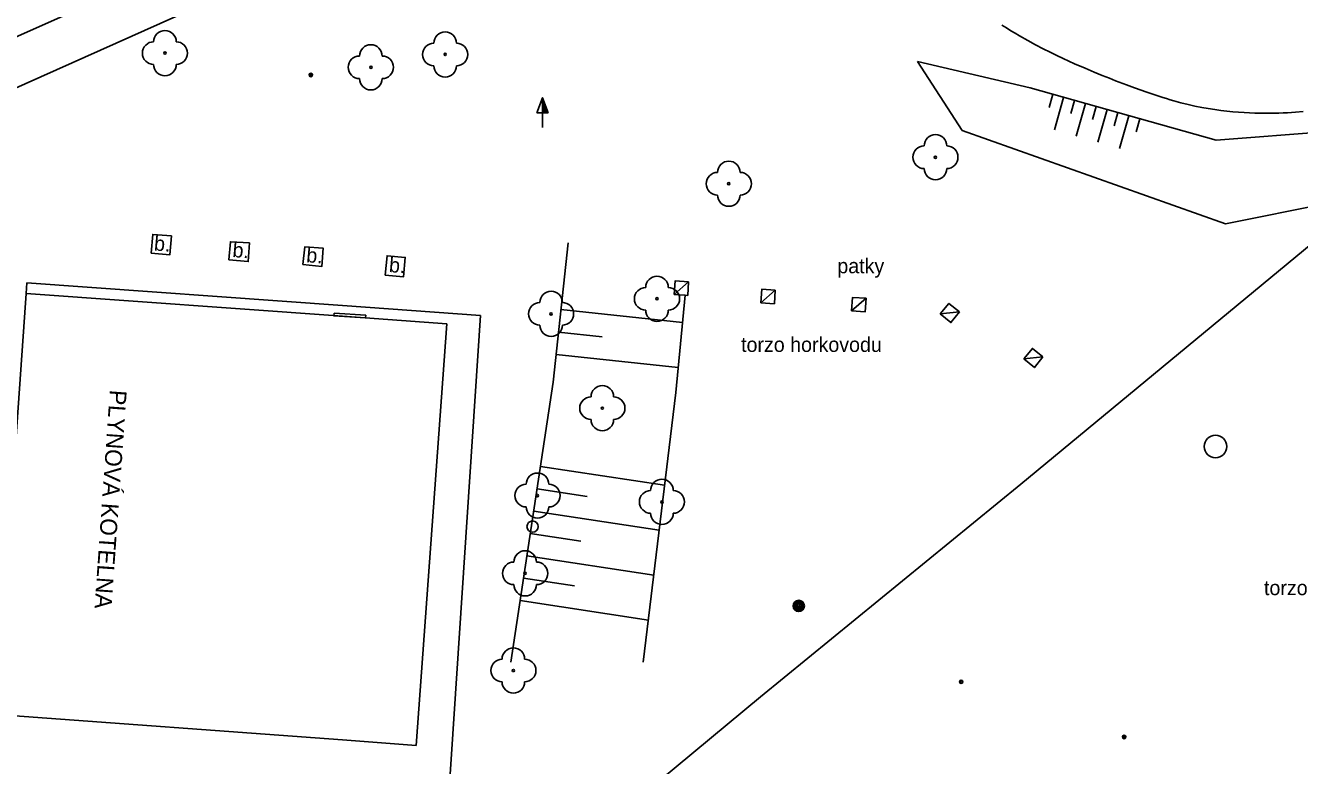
# Model space of a CAD drawing. Extents: x -539515 to -538098, y -1182060 to -1180157.
# Drawn here: x -538553.4 to -538497, y -1181413.9 to -1181381.1 of the extents above; entities that cross this region are included whole.
import ezdxf

# ---------------------------------------------------------------- set-up
doc = ezdxf.new("R2010")
doc.units = 0
for name, color, linetype in [('Vrstva 1', 7, 'Continuous'), ('Vrstva 13', 7, 'Continuous'), ('Vrstva 20', 7, 'Continuous'), ('Vrstva 22', 7, 'Continuous'), ('Vrstva 24', 7, 'Continuous'), ('Vrstva 25', 7, 'Continuous'), ('Vrstva 27', 7, 'Continuous'), ('Vrstva 29', 7, 'Continuous'), ('Vrstva 31', 7, 'Continuous'), ('Vrstva 40', 7, 'Continuous'), ('Vrstva 41', 7, 'Continuous'), ('Vrstva 68', 7, 'Continuous')]:
    doc.layers.add(name, color=color, linetype=linetype)

msp = doc.modelspace()

# ---------------------------------------------------------------- linework, layer by layer
at = {"layer": 'Vrstva 1'}
for p, q in [((-538553.37, -1181393), (-538554.68, -1181411.63)), ((-538539.355, -1181394.008), (-538553.37, -1181393)), ((-538534.73, -1181394.34), (-538539.355, -1181394.008)), ((-538536.09, -1181412.99), (-538534.73, -1181394.34)), ((-538554.68, -1181411.63), (-538539.355, -1181412.751)), ((-538539.355, -1181412.751), (-538536.09, -1181412.99))]:
    msp.add_line(p, q, dxfattribs=at)
at = {"layer": 'Vrstva 13'}
for p, q in [((-538564.73, -1181386.55), (-538539.355, -1181375.15)), ((-538564.86, -1181388.84), (-538539.355, -1181377.43)), ((-538553.336, -1181392.525), (-538553.37, -1181393)), ((-538539.355, -1181393.53), (-538553.336, -1181392.525)), ((-538524.031, -1181392.481), (-538524.071, -1181393.079)), ((-538520.191, -1181392.851), (-538520.829, -1181393.409)), ((-538516.171, -1181393.211), (-538516.809, -1181393.769)), ((-538533.24, -1181393.97), (-538539.355, -1181393.53)), ((-538534.79, -1181417.18), (-538533.24, -1181393.97)), ((-538512.038, -1181393.816), (-538512.882, -1181393.904)), ((-538508.338, -1181395.806), (-538509.182, -1181395.894))]:
    msp.add_line(p, q, dxfattribs=at)
for points in [[(-538510.157, -1181381.122), (-538509.955, -1181381.249), (-538509.758, -1181381.37), (-538509.565, -1181381.486), (-538509.377, -1181381.596), (-538509.009, -1181381.805), (-538508.661, -1181381.994), (-538508.33, -1181382.167), (-538508.018, -1181382.324), (-538507.724, -1181382.468), (-538507.446, -1181382.6), (-538507.185, -1181382.721), (-538506.938, -1181382.833), (-538506.474, -1181383.035), (-538506.066, -1181383.207), (-538505.708, -1181383.352), (-538505.394, -1181383.476)], [(-538505.394, -1181383.476), (-538505.119, -1181383.582), (-538504.638, -1181383.763), (-538504.278, -1181383.895), (-538503.738, -1181384.086), (-538503.2, -1181384.27), (-538503.033, -1181384.325), (-538502.869, -1181384.377), (-538502.705, -1181384.426), (-538502.544, -1181384.473), (-538502.224, -1181384.559), (-538501.91, -1181384.635), (-538501.605, -1181384.703), (-538501.306, -1181384.762), (-538501.015, -1181384.814), (-538500.732, -1181384.858), (-538500.456, -1181384.896), (-538500.187, -1181384.929), (-538499.926, -1181384.956), (-538499.673, -1181384.977), (-538499.426, -1181384.995), (-538499.187, -1181385.008), (-538498.954, -1181385.017), (-538498.729, -1181385.023), (-538498.51, -1181385.025), (-538498.298, -1181385.025), (-538498.092, -1181385.022), (-538497.893, -1181385.017), (-538497.7, -1181385.01), (-538497.513, -1181385), (-538497.151, -1181384.976), (-538496.811, -1181384.946)], [(-538547.83, -1181391.21), (-538547, -1181391.28), (-538546.93, -1181390.45), (-538547.76, -1181390.38), (-538547.83, -1181391.21)], [(-538544.39, -1181391.51), (-538543.529, -1181391.585), (-538543.48, -1181390.76), (-538544.32, -1181390.71), (-538544.39, -1181391.51)], [(-538541.11, -1181391.71), (-538540.27, -1181391.797), (-538540.22, -1181390.99), (-538541.03, -1181390.94), (-538541.11, -1181391.71)], [(-538537.47, -1181392.18), (-538536.656, -1181392.266), (-538536.58, -1181391.4), (-538537.38, -1181391.33), (-538537.47, -1181392.18)], [(-538524.031, -1181392.481), (-538524.669, -1181393.039), (-538524.629, -1181392.441), (-538524.031, -1181392.481)], [(-538520.191, -1181392.851), (-538520.789, -1181392.811), (-538520.829, -1181393.409)], [(-538520.191, -1181392.851), (-538520.231, -1181393.449), (-538520.829, -1181393.409)], [(-538524.071, -1181393.079), (-538524.187, -1181393.071), (-538524.669, -1181393.039)], [(-538516.171, -1181393.211), (-538516.769, -1181393.171), (-538516.809, -1181393.769)], [(-538516.171, -1181393.211), (-538516.211, -1181393.809), (-538516.809, -1181393.769)], [(-538512.038, -1181393.816), (-538512.504, -1181393.438), (-538512.882, -1181393.904)], [(-538512.038, -1181393.816), (-538512.416, -1181394.282), (-538512.882, -1181393.904)], [(-538508.338, -1181395.806), (-538508.804, -1181395.428), (-538509.182, -1181395.894)], [(-538508.338, -1181395.806), (-538508.716, -1181396.272), (-538509.182, -1181395.894)]]:
    msp.add_lwpolyline(points, dxfattribs=at)
at = {"layer": 'Vrstva 20'}
for centre, radius in [((-538540.76, -1181383.33), 0.075), ((-538540.76, -1181383.33), 0.0204), ((-538511.96, -1181410.18), 0.075), ((-538511.96, -1181410.18), 0.0204), ((-538504.74, -1181412.62), 0.075), ((-538504.74, -1181412.62), 0.0204)]:
    msp.add_circle(centre, radius, dxfattribs=at)
at = {"layer": 'Vrstva 22'}
for centre in [(-538547.22, -1181382.36), (-538534.81, -1181382.42), (-538538.1, -1181382.99), (-538513.1, -1181386.97), (-538522.25, -1181388.14), (-538525.43, -1181393.23), (-538530.12, -1181393.9), (-538527.85, -1181398.07), (-538530.72, -1181401.94), (-538525.21, -1181402.22), (-538531.27, -1181405.38), (-538531.79, -1181409.68)]:
    msp.add_circle(centre, 0.05, dxfattribs=at)
for centre, start, end in [((-538547.22, -1181381.86), 0, 180), ((-538534.81, -1181381.92), 0, 180), ((-538547.72, -1181382.36), 90, 270), ((-538546.72, -1181382.36), 270, 90), ((-538538.1, -1181382.49), 0, 180), ((-538535.31, -1181382.42), 90, 270), ((-538534.31, -1181382.42), 270, 90), ((-538538.6, -1181382.99), 90, 270), ((-538537.6, -1181382.99), 270, 90), ((-538547.22, -1181382.86), 180, 0), ((-538534.81, -1181382.92), 180, 0), ((-538538.1, -1181383.49), 180, 0), ((-538513.1, -1181386.47), 0, 180), ((-538513.6, -1181386.97), 90, 270), ((-538512.6, -1181386.97), 270, 90), ((-538522.25, -1181387.64), 0, 180), ((-538522.75, -1181388.14), 90, 270), ((-538521.75, -1181388.14), 270, 90), ((-538513.1, -1181387.47), 180, 0), ((-538522.25, -1181388.64), 180, 0), ((-538525.43, -1181392.73), 0, 180), ((-538525.93, -1181393.23), 90, 270), ((-538524.93, -1181393.23), 270, 90), ((-538530.62, -1181393.9), 90, 270), ((-538530.12, -1181393.4), 0, 180), ((-538529.62, -1181393.9), 270, 90), ((-538525.43, -1181393.73), 180, 0), ((-538530.12, -1181394.4), 180, 0), ((-538527.85, -1181397.57), 0, 180), ((-538528.35, -1181398.07), 90, 270), ((-538527.35, -1181398.07), 270, 90), ((-538527.85, -1181398.57), 180, 0), ((-538530.72, -1181401.44), 0, 180), ((-538525.21, -1181401.72), 0, 180), ((-538531.22, -1181401.94), 90, 270), ((-538530.22, -1181401.94), 270, 90), ((-538525.71, -1181402.22), 90, 270), ((-538524.71, -1181402.22), 270, 90), ((-538530.72, -1181402.44), 180, 0), ((-538525.21, -1181402.72), 180, 0), ((-538531.27, -1181404.88), 0, 180), ((-538531.77, -1181405.38), 90, 270), ((-538530.77, -1181405.38), 270, 90), ((-538531.27, -1181405.88), 180, 0), ((-538532.29, -1181409.68), 90, 270), ((-538531.79, -1181409.18), 0, 180), ((-538531.29, -1181409.68), 270, 90), ((-538531.79, -1181410.18), 180, 0)]:
    msp.add_arc(centre, 0.5, start, end, dxfattribs=at)
at = {"layer": 'Vrstva 24'}
for p, q in [((-538539.739, -1181393.991), (-538539.73, -1181393.87)), ((-538539.73, -1181393.87), (-538538.33, -1181393.96)), ((-538538.339, -1181394.081), (-538538.33, -1181393.96)), ((-538539.739, -1181393.991), (-538538.339, -1181394.081))]:
    msp.add_line(p, q, dxfattribs=at)
at = {"layer": 'Vrstva 25'}
for p, q in [((-538530.752, -1181385.008), (-538530.5, -1181384.334)), ((-538530.5, -1181385.008), (-538530.752, -1181385.008)), ((-538530.5, -1181385.66), (-538530.5, -1181385.01))]:
    msp.add_line(p, q, dxfattribs=at)
for points in [[(-538530.25, -1181385.01), (-538530.5, -1181385.01), (-538530.5, -1181384.334), (-538530.5, -1181384.334)], [(-538530.307, -1181384.97), (-538530.46, -1181384.97), (-538530.46, -1181384.557)], [(-538530.365, -1181384.93), (-538530.42, -1181384.93), (-538530.42, -1181384.781)]]:
    msp.add_lwpolyline(points, close=True, dxfattribs=at)
for radius in [0.25, 0.2, 0.15, 0.1, 0.05]:
    msp.add_circle((-538519.15, -1181406.82), radius, dxfattribs=at)
at = {"layer": 'Vrstva 27'}
for p, q in [((-538507.903, -1181384.183), (-538508.065, -1181384.761)), ((-538507.422, -1181384.319), (-538507.828, -1181385.763)), ((-538506.94, -1181384.454), (-538507.103, -1181385.031)), ((-538506.459, -1181384.589), (-538506.865, -1181386.033)), ((-538505.978, -1181384.725), (-538506.14, -1181385.302)), ((-538505.496, -1181384.86), (-538505.902, -1181386.304)), ((-538505.015, -1181384.995), (-538505.178, -1181385.573)), ((-538504.534, -1181385.131), (-538504.94, -1181386.575)), ((-538504.052, -1181385.266), (-538504.215, -1181385.844)), ((-538529.682, -1181393.713), (-538524.303, -1181394.288)), ((-538529.788, -1181394.707), (-538527.852, -1181394.914)), ((-538529.894, -1181395.702), (-538524.493, -1181396.277)), ((-538530.59, -1181400.652), (-538525.093, -1181401.485)), ((-538530.74, -1181401.641), (-538528.529, -1181401.976)), ((-538530.89, -1181402.63), (-538525.332, -1181403.473)), ((-538531.04, -1181403.618), (-538528.805, -1181403.957)), ((-538531.19, -1181404.607), (-538525.572, -1181405.459)), ((-538531.34, -1181405.596), (-538529.08, -1181405.938)), ((-538531.49, -1181406.584), (-538525.811, -1181407.445))]:
    msp.add_line(p, q, dxfattribs=at)
msp.add_circle((-538500.7, -1181399.77), 0.5, dxfattribs=at)
at = {"layer": 'Vrstva 29'}
for p, q in [((-538513.89, -1181382.74), (-538508.91, -1181383.9)), ((-538511.91, -1181385.79), (-538513.89, -1181382.74)), ((-538508.91, -1181383.9), (-538500.66, -1181386.22)), ((-538500.25, -1181389.92), (-538511.91, -1181385.79)), ((-538500.66, -1181386.22), (-538494.71, -1181385.76)), ((-538495.01, -1181388.87), (-538500.25, -1181389.92)), ((-538530.024, -1181396.916), (-538529.367, -1181390.761)), ((-538524.187, -1181393.071), (-538524.598, -1181397.375)), ((-538531.902, -1181409.306), (-538530.024, -1181396.916)), ((-538524.598, -1181397.375), (-538526.035, -1181409.306))]:
    msp.add_line(p, q, dxfattribs=at)
at = {"layer": 'Vrstva 31'}
msp.add_circle((-538530.94, -1181403.31), 0.25, dxfattribs=at)
at = {"layer": 'Vrstva 68'}
for p, q in [((-538509.31, -1181401.44), (-538493.14, -1181388.07)), ((-538520.84, -1181410.84), (-538509.31, -1181401.44)), ((-538527.57, -1181416.41), (-538520.84, -1181410.84))]:
    msp.add_line(p, q, dxfattribs=at)

# ---------------------------------------------------------------- texts
at = {"layer": 'Vrstva 40'}
for p in [(-538547.722, -1181391.09), (-538544.247, -1181391.381), (-538540.979, -1181391.609), (-538537.316, -1181392.045)]:
    msp.add_text('b.', height=0.65, rotation=355.1792, dxfattribs=at).set_placement(p)
for s, p in [('patky', (-538517.443, -1181392.102)), ('torzo horkovodu', (-538521.706, -1181395.582)), ('torzo horkovodu', (-538498.548, -1181406.344))]:
    msp.add_text(s, height=0.65, dxfattribs=at).set_placement(p)
at = {"layer": 'Vrstva 41'}
msp.add_text('PLYNOVÁ KOTELNA', height=0.75, rotation=265.9778, dxfattribs=at).set_placement((-538549.659, -1181397.245))

doc.saveas('drawing.dxf')
